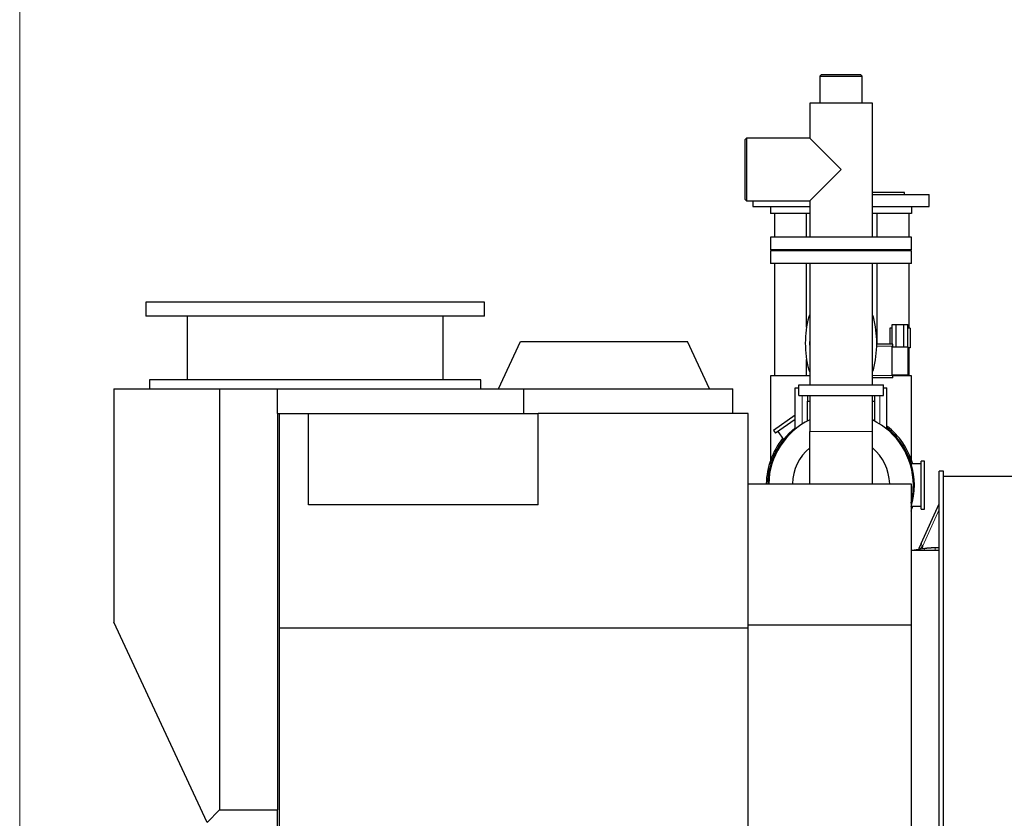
# Model space of a CAD drawing. Header units: inches. Extents: x 0 to 29700, y -16 to 21000.
# Tile 289 of 376: x 13540 to 14936, y 17149 to 18281. Entities that reach past the tile are written whole.
import ezdxf

# ---------------------------------------------------------------- set-up
doc = ezdxf.new("R2010")
doc.units = ezdxf.units.IN
doc.layers.add('1', color=7, linetype='Continuous', true_color=0xffffff)
doc.layers.add('254', color=7, linetype='Continuous', true_color=0xffffff)
doc.styles.add('latin_extended', font='simplex.shx')
doc.dimstyles.get("Standard").update_dxf_attribs({"dimtxt": 0.18, "dimasz": 0.18, "dimexe": 0.18, "dimexo": 0.0625, "dimgap": 0.09, "dimtad": 0, "dimtih": 1, "dimtoh": 1, "dimdec": 4, "dimzin": 0, "dimdsep": 46, "dimtxsty": 'Standard', "dimcen": 0.09, "dimadec": 0, "dimazin": 0, "dimtfac": 1, "dimtdec": 4, "dimtofl": 0, "dimtmove": 0, "dimatfit": 3, "dimfxl": 1, "dimtolj": 1, "dimtzin": 0, "dimarcsym": 0})

# ---------------------------------------------------------------- blocks, each defined once
blk = doc.blocks.new('_U4')
at = {"layer": '254', "color": 3, "linetype": 'Continuous', "lineweight": 13, "transparency": 16777216}
for p, q in [((13540.1, 16100.9), (13540.1, 18753.2)), ((16342.1, 14881.3), (16342.1, 18753.2)), ((13715.1, 18703.2), (16167.1, 18703.2))]:
    blk.add_line(p, q, dxfattribs=at)
at = {"layer": '254', "color": 3, "transparency": 16777216}
for points in [[(13715.1, 18732.4), (13715.1, 18674), (13540.1, 18703.2)], [(16167.1, 18674), (16167.1, 18732.4), (16342.1, 18703.2)]]:
    blk.add_solid(points, dxfattribs=at)
at = {"layer": 'Defpoints', "color": 0, "transparency": 16777216}
for p in [(16342.1, 18703.2), (13540.1, 16050.9), (16342.1, 14831.3)]:
    blk.add_point(p, dxfattribs=at)
at = {"layer": '254', "color": 2, "lineweight": 13, "transparency": 16777216, "insert": (14632.8, 18965.7), "char_height": 175, "attachment_point": 1, "style": 'latin_extended'}
blk.add_mtext('\\A1;2802', dxfattribs=at)

msp = doc.modelspace()

# ---------------------------------------------------------------- linework, layer by layer
at = {"layer": '1', "color": 2, "linetype": 'Continuous', "lineweight": 25}
for p, q in [((14676.455, 18203.192), (14674.455, 18201.192)), ((14674.455, 18201.192), (14674.455, 18163.192)), ((14674.455, 18201.192), (14684.134, 18201.192)), ((14685.492, 18203.192), (14676.455, 18203.192)), ((14684.134, 18201.192), (14734.755, 18201.192)), ((14732.755, 18203.192), (14685.492, 18203.192)), ((14734.755, 18201.192), (14732.755, 18203.192)), ((14734.755, 18163.192), (14734.755, 18201.192)), ((14660.155, 18163.192), (14660.155, 18113.642)), ((14748.363, 18163.192), (14660.155, 18163.192)), ((14749.055, 18163.192), (14748.363, 18163.192)), ((14749.055, 17973.192), (14749.055, 18163.192)), ((14570.605, 18113.642), (14568.605, 18111.642)), ((14568.605, 18026.742), (14568.605, 18111.642)), ((14660.155, 18113.642), (14570.605, 18113.642)), ((14570.605, 18113.642), (14570.605, 18024.742)), ((14660.155, 18113.642), (14704.605, 18069.192)), ((14704.605, 18069.192), (14660.155, 18024.742)), ((14794.605, 18036.692), (14749.058, 18036.692)), ((14794.605, 18033.692), (14794.605, 18036.692)), ((14568.605, 18026.742), (14570.605, 18024.742)), ((14570.605, 18024.742), (14660.155, 18024.742)), ((14579.605, 18024.742), (14579.605, 18016.692)), ((14660.155, 18024.742), (14660.155, 17973.192)), ((14749.053, 18033.692), (14829.605, 18033.692)), ((14829.605, 18016.692), (14829.605, 18033.692)), ((14579.605, 18016.692), (14604.607, 18016.692)), ((14604.605, 18016.692), (14660.158, 18016.692)), ((14604.605, 18016.692), (14604.605, 18006.692)), ((14749.055, 18016.692), (14804.605, 18016.692)), ((14804.602, 18016.692), (14829.605, 18016.692)), ((14804.605, 18016.692), (14804.605, 18006.692)), ((14660.158, 18006.692), (14604.605, 18006.692)), ((14610.759, 17973.188), (14610.759, 18006.692)), ((14655.759, 17973.189), (14655.759, 18006.69)), ((14804.605, 18006.692), (14749.055, 18006.692)), ((14755.759, 17973.189), (14755.759, 18006.69)), ((14800.759, 18006.692), (14800.759, 17973.188)), ((14604.605, 17973.192), (14604.605, 17955.192)), ((14804.605, 17973.192), (14604.605, 17973.192)), ((14804.605, 17955.192), (14804.605, 17973.192)), ((14804.605, 17955.192), (14604.605, 17955.192)), ((14604.605, 17953.692), (14604.605, 17935.692)), ((14804.605, 17953.692), (14604.605, 17953.692)), ((14610.759, 17953.69), (14610.759, 17955.19)), ((14637.105, 17955.192), (14637.105, 17953.692)), ((14772.105, 17953.692), (14772.105, 17955.192)), ((14800.759, 17955.19), (14800.759, 17953.69)), ((14804.605, 17935.692), (14804.605, 17953.692)), ((14704.605, 17935.692), (14604.605, 17935.692)), ((14610.759, 17776.695), (14610.759, 17935.691)), ((14655.759, 17845.688), (14655.759, 17935.689)), ((14660.155, 17935.692), (14660.155, 17763.692)), ((14804.605, 17935.692), (14704.605, 17935.692)), ((14749.055, 17763.692), (14749.055, 17935.692)), ((14755.759, 17821.594), (14755.759, 17935.689)), ((14800.759, 17935.691), (14800.759, 17844.203)), ((13718.906, 17881.124), (13718.906, 17861.124)), ((14198.906, 17881.124), (13718.906, 17881.124)), ((14198.906, 17861.124), (14198.906, 17881.124)), ((14198.906, 17861.124), (13718.906, 17861.124)), ((13777.406, 17861.124), (13777.406, 17771.124)), ((14140.406, 17771.124), (14140.406, 17861.124)), ((14773.659, 17844.199), (14773.659, 17821.592)), ((14777.189, 17844.199), (14773.659, 17844.199)), ((14777.189, 17849.199), (14782.674, 17849.199)), ((14777.189, 17821.592), (14777.189, 17849.199)), ((14782.674, 17849.199), (14793.643, 17849.199)), ((14782.674, 17817.699), (14782.674, 17849.199)), ((14793.643, 17849.199), (14799.128, 17849.199)), ((14793.643, 17817.699), (14793.643, 17849.199)), ((14799.128, 17817.699), (14799.128, 17849.199)), ((14802.659, 17844.199), (14799.128, 17844.199)), ((14802.659, 17844.199), (14802.659, 17816.199)), ((14218.826, 17758.123), (14250.068, 17825.123)), ((14250.068, 17825.123), (14487.055, 17825.123)), ((14518.297, 17758.123), (14487.055, 17825.123)), ((14778.105, 17821.592), (14755.264, 17821.592)), ((14777.159, 17817.699), (14799.159, 17817.699)), ((14777.159, 17777.699), (14777.159, 17817.699)), ((14778.105, 17818.528), (14778.105, 17821.592)), ((14778.105, 17817.699), (14778.105, 17818.528)), ((14799.159, 17817.699), (14799.159, 17777.699)), ((14802.659, 17816.199), (14799.159, 17816.199)), ((14800.759, 17816.199), (14800.759, 17776.695)), ((14655.759, 17776.694), (14655.759, 17799.7)), ((13723.906, 17771.124), (13723.906, 17758.123)), ((14193.906, 17771.124), (13723.906, 17771.124)), ((14193.906, 17758.123), (14193.906, 17771.124)), ((14660.155, 17776.692), (14604.605, 17776.692)), ((14604.605, 17776.692), (14604.605, 17656.85)), ((14778.105, 17773.992), (14749.055, 17773.992)), ((14799.159, 17777.699), (14777.159, 17777.699)), ((14804.605, 17776.692), (14778.102, 17776.692)), ((14778.105, 17776.987), (14778.105, 17777.699)), ((14778.105, 17773.992), (14778.105, 17776.987)), ((14804.605, 17656.85), (14804.605, 17776.692)), ((13673.405, 17758.123), (13823.405, 17758.123)), ((13673.405, 17758.123), (13673.405, 17427.312)), ((13823.405, 17758.123), (13905.717, 17758.123)), ((13823.405, 17758.123), (13823.405, 17161.133)), ((13905.717, 17758.123), (14254.717, 17758.123)), ((13905.717, 17723.123), (13905.717, 17758.123)), ((14254.717, 17758.123), (14551.217, 17758.123)), ((14254.717, 17723.123), (14254.717, 17758.123)), ((14551.217, 17723.123), (14551.217, 17758.123)), ((14639.605, 17759.692), (14644.604, 17759.692)), ((14639.605, 17700.946), (14639.605, 17759.692)), ((14644.605, 17763.692), (14764.605, 17763.692)), ((14644.605, 17748.692), (14644.605, 17763.692)), ((14764.605, 17748.692), (14764.605, 17763.692)), ((14764.605, 17759.692), (14769.605, 17759.692)), ((14769.605, 17700.946), (14769.605, 17759.692)), ((14644.605, 17748.692), (14764.605, 17748.692)), ((14657.105, 17748.692), (14657.105, 17740.692)), ((14660.155, 17748.694), (14660.155, 17697.692)), ((14749.055, 17697.692), (14749.055, 17748.694)), ((14752.105, 17748.692), (14752.105, 17740.692)), ((14657.105, 17712.521), (14657.105, 17740.692)), ((14657.105, 17740.692), (14660.155, 17740.692)), ((14749.054, 17740.692), (14752.105, 17740.692)), ((14752.105, 17740.692), (14752.105, 17712.521)), ((13905.717, 17723.123), (13905.717, 17161.133)), ((13905.717, 17723.123), (13949.723, 17723.123)), ((13908.267, 17418.716), (13908.267, 17723.123)), ((13949.723, 17593.716), (13949.723, 17723.123)), ((13949.723, 17723.123), (14275.267, 17723.123)), ((14275.267, 17593.716), (14275.267, 17723.123)), ((14572.767, 17723.123), (14275.267, 17723.123)), ((14572.767, 17418.716), (14572.767, 17723.123)), ((14639.604, 17720.84), (14608.785, 17699.259)), ((14639.607, 17714.738), (14611.653, 17695.164)), ((14608.785, 17699.259), (14611.653, 17695.164)), ((14614.929, 17697.458), (14622.859, 17686.133)), ((14660.155, 17623.624), (14660.155, 17697.692)), ((14749.055, 17623.624), (14749.055, 17697.692)), ((14818.105, 17651.692), (14804.248, 17651.692)), ((14823.105, 17655.692), (14818.105, 17655.692)), ((14818.105, 17587.692), (14818.105, 17655.692)), ((14823.105, 17587.692), (14823.105, 17655.692)), ((14849.906, 17641.624), (14843.906, 17641.624)), ((14843.906, 16896.624), (14843.906, 17641.624)), ((14849.906, 16896.624), (14849.906, 17641.624)), ((15157.906, 17634.124), (14849.906, 17634.124)), ((14572.767, 17623.623), (14803.905, 17623.623)), ((14803.905, 17623.623), (14803.905, 17423.623)), ((14275.267, 17593.716), (13949.723, 17593.716)), ((14804.286, 17591.692), (14818.105, 17591.692)), ((14818.368, 17538.993), (14843.906, 17595.314)), ((14818.105, 17587.692), (14823.105, 17587.692)), ((14818.368, 17538.993), (14815.06, 17531.7)), ((14843.906, 17529.124), (14803.905, 17529.124)), ((14823.54, 17531.746), (14805.141, 17529.124)), ((14843.906, 17532.692), (14838.023, 17532.692)), ((13805.756, 17143.484), (13673.405, 17427.312)), ((14572.767, 17423.623), (14803.905, 17423.623)), ((14803.905, 17423.623), (14803.905, 17051.123)), ((13908.267, 16800.123), (13908.267, 17418.716)), ((14572.767, 17418.716), (13908.267, 17418.716)), ((14572.767, 16800.123), (14572.767, 17418.716)), ((13823.405, 17161.133), (13805.756, 17143.484)), ((13823.405, 17161.133), (13905.717, 17161.133)), ((13905.717, 17009.133), (13905.717, 17161.133))]:
    msp.add_line(p, q, dxfattribs=at)
at = {"layer": '1', "color": 110, "linetype": 'Continuous', "lineweight": 13}
for p, q in [((14778.105, 17818.528), (14755.209, 17818.528)), ((14778.105, 17776.987), (14749.055, 17776.987)), ((14649.605, 17708.186), (14649.605, 17748.691)), ((14759.605, 17708.186), (14759.605, 17748.691)), ((14749.055, 17697.692), (14660.155, 17697.692)), ((14843.905, 17587.195), (14820.414, 17535.387)), ((14820.414, 17535.387), (14820.198, 17531.269)), ((14823.548, 17531.747), (14823.54, 17531.746)), ((14838.023, 17532.692), (14838.023, 17529.124))]:
    msp.add_line(p, q, dxfattribs=at)
at = {"layer": '1', "color": 2, "linetype": 'Continuous', "lineweight": 25}
for centre, radius, start, end in [((14800.238, 17822.692), 146.297, 165.151721, 194.848279), ((14670.105, 17857.192), 11.668, 148.509855, 165.151721), ((14739.105, 17857.192), 11.668, 14.848279, 31.490145), ((14608.971, 17822.692), 146.297, 345.151721, 14.848279), ((14704.605, 17822.692), 44.614, 175.08375, 184.921875), ((14704.605, 17822.692), 44.614, 355.078125, 4.91625), ((14670.105, 17788.192), 11.668, 194.848279, 211.490145), ((14739.105, 17788.192), 11.668, 328.509855, 345.151721), ((14704.605, 17621.692), 104, 128.680022, 178.935335), ((14704.605, 17621.692), 102.5, 115.700625, 178.925625), ((14704.605, 17621.692), 102.5, 0, 64.305), ((14704.605, 17621.692), 106, 16.441875, 52.183125), ((14704.605, 17621.692), 104, 342.710837, 51.319978), ((14704.605, 17621.692), 106, 141.435, 178.95375), ((14704.605, 17621.692), 69, 130.10625, 178.396875), ((14704.605, 17621.692), 69, 1.60875, 49.899375), ((14704.605, 17621.692), 102.5, 345.645, 0), ((14704.605, 17621.692), 106, 339.525, 343.56375), ((14824.168, 17527.57), 10, 155.608553, 163.134331)]:
    msp.add_arc(centre, radius, start, end, dxfattribs=at)
at = {"layer": '1', "color": 110, "linetype": 'Continuous', "lineweight": 13}
for centre, major_axis, ratio, start_param, end_param in [((14835.49, 17552.54), (21.308, 24.447), 0.00412148, 2.3520688, 2.67656986), ((14827.475, 17534.863), (9.107, -4.13), 0.32653151, 3.14159265, 3.9852637), ((14824.387, 17525.806), (-0.846, 5.94), 0.53221881, 0, 0.90438246)]:
    msp.add_ellipse(centre, major_axis=major_axis, ratio=ratio, start_param=start_param, end_param=end_param, dxfattribs=at)
at = {"layer": '1', "color": 2, "linetype": 'Continuous', "lineweight": 25}
msp.add_open_spline([(14838.023, 17532.692), (14830.187, 17532.687), (14823.547, 17531.746)], degree=2, dxfattribs=at)

# ---------------------------------------------------------------- dimensions: what is measured, and where the dimension line sits
at = {"layer": '254', "color": 2, "linetype": 'Continuous', "lineweight": 13}
dim = msp.add_linear_dim(base=(16342.127, 18703.192), p1=(13540.095, 16050.87), p2=(16342.127, 14831.252), dimstyle='Standard', override={"dimscale": 50, "dimtxt": 3.5, "dimasz": 3.5, "dimexe": 1, "dimexo": 1, "dimgap": 1.75, "dimtad": 1, "dimtih": 1, "dimtoh": 0, "dimdec": 0, "dimlfac": 1, "dimzin": 8, "dimdsep": 46, "dimlunit": 2, "dimtxsty": 'latin_extended', "dimsah": 1, "dimse1": 0, "dimse2": 0, "dimsd1": 0, "dimsd2": 0, "dimclrd": 3, "dimclre": 3, "dimclrt": 2, "dimtol": 0, "dimtm": -0.1, "dimtfac": 0.714286, "dimtdec": 3, "dimtofl": 1, "dimtmove": 0, "dimtzin": 8, "dimlwd": 13, "dimlwe": 13}, dxfattribs=at)
dim.commit()
dim.dimension.update_dxf_attribs({"geometry": '_U4', "text_midpoint": (14941.111, 18703.192), "dimtype": 160})

doc.saveas('drawing.dxf')
